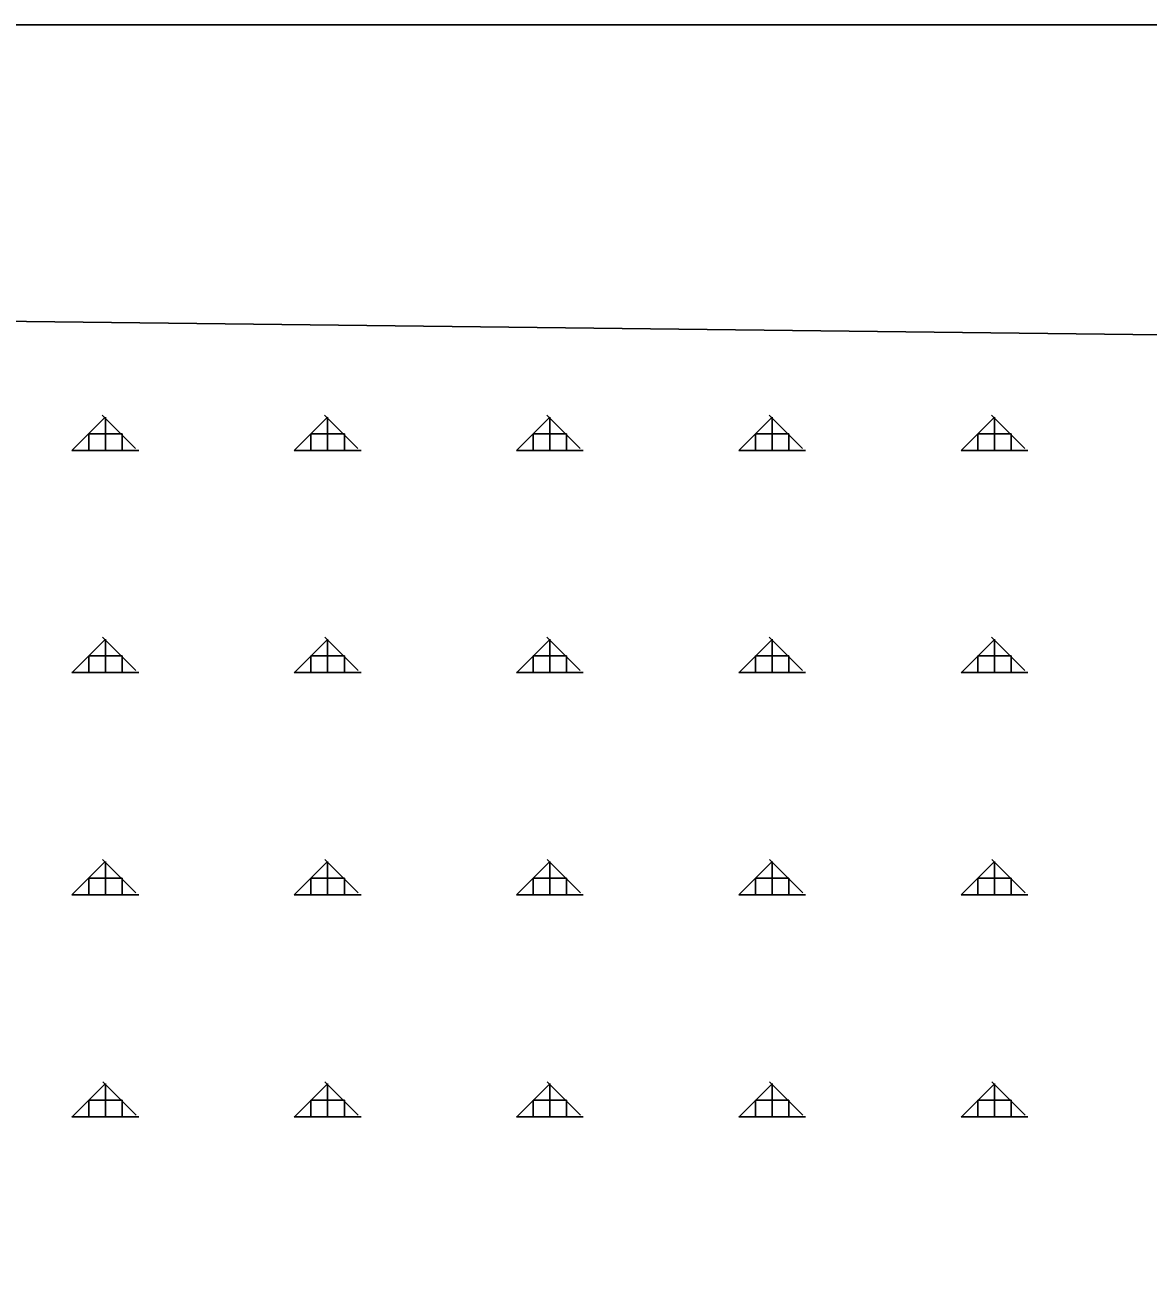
# Model space of a CAD drawing. Extents: x 410727 to 412947, y 4463506 to 4466382.
# Drawn here: x 412194.6 to 412447.2, y 4466101.2 to 4466381.6 of the extents above; entities that cross this region are included whole.
import ezdxf

# ---------------------------------------------------------------- set-up
doc = ezdxf.new("R2010")
doc.units = 0
for name, color, linetype in [('LJ_ÇERÇEVE', 7, 'Continuous'), ('PL_AYA_ORMAN', 7, 'Continuous'), ('TR_ORMAN', 7, 'Continuous')]:
    doc.layers.add(name, color=color, linetype=linetype)

msp = doc.modelspace()

# ---------------------------------------------------------------- linework, layer by layer
at = {"layer": 'LJ_ÇERÇEVE'}
msp.add_lwpolyline([(410732.32, 4466381.6), (412946.74, 4466381.6), (412946.74, 4463506.16), (410732.32, 4463506.16)], close=True, dxfattribs=at)
at = {"layer": 'PL_AYA_ORMAN'}
msp.add_lwpolyline([(412916.14, 4465784.4), (412922.18, 4466306.32), (412188.49, 4466314.92)], dxfattribs=at)
at = {"layer": 'TR_ORMAN'}
for p, q in [((412205.16, 4466285.8), (412212.66, 4466293.3)), ((412205.16, 4466285.8), (412212.66, 4466293.3)), ((412219.47, 4466286.32), (412211.97, 4466293.82)), ((412212.67, 4466285.86), (412212.67, 4466293.36)), ((412255.16, 4466285.81), (412262.66, 4466293.31)), ((412255.16, 4466285.81), (412262.66, 4466293.31)), ((412269.47, 4466286.32), (412261.97, 4466293.82)), ((412269.47, 4466286.32), (412261.97, 4466293.82)), ((412262.67, 4466285.86), (412262.67, 4466293.36)), ((412262.67, 4466285.86), (412262.67, 4466293.36)), ((412305.16, 4466285.82), (412312.66, 4466293.32)), ((412305.16, 4466285.82), (412312.66, 4466293.32)), ((412319.46, 4466286.32), (412311.96, 4466293.82)), ((412319.46, 4466286.32), (412311.96, 4466293.82)), ((412312.67, 4466285.86), (412312.67, 4466293.36)), ((412355.16, 4466285.82), (412362.66, 4466293.32)), ((412355.16, 4466285.82), (412362.66, 4466293.32)), ((412369.45, 4466286.32), (412361.95, 4466293.82)), ((412362.67, 4466285.86), (412362.67, 4466293.36)), ((412362.67, 4466285.86), (412362.67, 4466293.36)), ((412405.16, 4466285.83), (412412.66, 4466293.33)), ((412419.44, 4466286.32), (412411.94, 4466293.82)), ((412412.67, 4466285.86), (412412.67, 4466293.36)), ((412208.92, 4466285.86), (412208.92, 4466289.61)), ((412208.92, 4466289.61), (412216.42, 4466289.61)), ((412216.42, 4466285.86), (412216.42, 4466289.61)), ((412258.92, 4466285.86), (412258.92, 4466289.61)), ((412258.92, 4466285.86), (412258.92, 4466289.61)), ((412258.92, 4466289.61), (412266.42, 4466289.61)), ((412266.42, 4466285.86), (412266.42, 4466289.61)), ((412266.42, 4466285.86), (412266.42, 4466289.61)), ((412308.92, 4466285.86), (412308.92, 4466289.61)), ((412308.92, 4466285.86), (412308.92, 4466289.61)), ((412308.92, 4466289.61), (412316.42, 4466289.61)), ((412316.42, 4466285.86), (412316.42, 4466289.61)), ((412358.92, 4466285.86), (412358.92, 4466289.61)), ((412358.92, 4466285.86), (412358.92, 4466289.61)), ((412358.92, 4466289.61), (412366.42, 4466289.61)), ((412366.42, 4466285.86), (412366.42, 4466289.61)), ((412366.42, 4466285.86), (412366.42, 4466289.61)), ((412408.92, 4466285.86), (412408.92, 4466289.61)), ((412408.92, 4466289.61), (412416.42, 4466289.61)), ((412416.42, 4466285.86), (412416.42, 4466289.61)), ((412205.17, 4466285.86), (412220.17, 4466285.86)), ((412255.17, 4466285.86), (412270.17, 4466285.86)), ((412305.17, 4466285.86), (412320.17, 4466285.86)), ((412355.17, 4466285.86), (412370.17, 4466285.86)), ((412405.17, 4466285.86), (412420.17, 4466285.86)), ((412205.16, 4466235.81), (412212.66, 4466243.31)), ((412205.16, 4466235.81), (412212.66, 4466243.31)), ((412219.5, 4466236.3), (412212.01, 4466243.8)), ((412219.5, 4466236.3), (412212.01, 4466243.8)), ((412212.67, 4466235.86), (412212.67, 4466243.36)), ((412255.16, 4466235.82), (412262.66, 4466243.32)), ((412255.16, 4466235.82), (412262.66, 4466243.32)), ((412269.5, 4466236.3), (412262, 4466243.8)), ((412262.67, 4466235.86), (412262.67, 4466243.36)), ((412262.67, 4466235.86), (412262.67, 4466243.36)), ((412305.16, 4466235.82), (412312.66, 4466243.32)), ((412305.16, 4466235.82), (412312.66, 4466243.32)), ((412319.49, 4466236.3), (412311.99, 4466243.8)), ((412319.49, 4466236.3), (412311.99, 4466243.8)), ((412312.67, 4466235.86), (412312.67, 4466243.36)), ((412355.16, 4466235.83), (412362.66, 4466243.33)), ((412369.48, 4466236.3), (412361.98, 4466243.8)), ((412369.48, 4466236.3), (412361.98, 4466243.8)), ((412362.67, 4466235.86), (412362.67, 4466243.36)), ((412362.67, 4466235.86), (412362.67, 4466243.36)), ((412405.16, 4466235.84), (412412.66, 4466243.34)), ((412405.16, 4466235.84), (412412.66, 4466243.34)), ((412419.47, 4466236.3), (412411.98, 4466243.8)), ((412412.67, 4466235.86), (412412.67, 4466243.36)), ((412208.92, 4466235.86), (412208.92, 4466239.61)), ((412208.92, 4466239.61), (412216.42, 4466239.61)), ((412216.42, 4466235.86), (412216.42, 4466239.61)), ((412258.92, 4466235.86), (412258.92, 4466239.61)), ((412258.92, 4466235.86), (412258.92, 4466239.61)), ((412258.92, 4466239.61), (412266.42, 4466239.61)), ((412266.42, 4466235.86), (412266.42, 4466239.61)), ((412266.42, 4466235.86), (412266.42, 4466239.61)), ((412308.92, 4466235.86), (412308.92, 4466239.61)), ((412308.92, 4466235.86), (412308.92, 4466239.61)), ((412308.92, 4466239.61), (412316.42, 4466239.61)), ((412316.42, 4466235.86), (412316.42, 4466239.61)), ((412358.92, 4466235.86), (412358.92, 4466239.61)), ((412358.92, 4466235.86), (412358.92, 4466239.61)), ((412358.92, 4466239.61), (412366.42, 4466239.61)), ((412366.42, 4466235.86), (412366.42, 4466239.61)), ((412366.42, 4466235.86), (412366.42, 4466239.61)), ((412408.92, 4466235.86), (412408.92, 4466239.61)), ((412408.92, 4466239.61), (412416.42, 4466239.61)), ((412416.42, 4466235.86), (412416.42, 4466239.61)), ((412205.17, 4466235.86), (412220.17, 4466235.86)), ((412255.17, 4466235.86), (412270.17, 4466235.86)), ((412305.17, 4466235.86), (412320.17, 4466235.86)), ((412355.17, 4466235.86), (412370.17, 4466235.86)), ((412405.17, 4466235.86), (412420.17, 4466235.86)), ((412205.16, 4466185.82), (412212.66, 4466193.32)), ((412205.16, 4466185.82), (412212.66, 4466193.32)), ((412219.54, 4466186.27), (412212.04, 4466193.77)), ((412219.54, 4466186.27), (412212.04, 4466193.77)), ((412212.67, 4466185.86), (412212.67, 4466193.36)), ((412255.16, 4466185.82), (412262.66, 4466193.32)), ((412255.16, 4466185.82), (412262.66, 4466193.32)), ((412269.53, 4466186.27), (412262.03, 4466193.77)), ((412269.53, 4466186.27), (412262.03, 4466193.77)), ((412262.67, 4466185.86), (412262.67, 4466193.36)), ((412262.67, 4466185.86), (412262.67, 4466193.36)), ((412305.16, 4466185.83), (412312.66, 4466193.33)), ((412319.52, 4466186.27), (412312.02, 4466193.77)), ((412312.67, 4466185.86), (412312.67, 4466193.36)), ((412355.16, 4466185.84), (412362.66, 4466193.34)), ((412355.16, 4466185.84), (412362.66, 4466193.34)), ((412369.51, 4466186.27), (412362.01, 4466193.77)), ((412369.51, 4466186.27), (412362.01, 4466193.77)), ((412362.67, 4466185.86), (412362.67, 4466193.36)), ((412362.67, 4466185.86), (412362.67, 4466193.36)), ((412405.16, 4466185.85), (412412.66, 4466193.34)), ((412405.16, 4466185.85), (412412.66, 4466193.34)), ((412419.51, 4466186.27), (412412.01, 4466193.77)), ((412419.51, 4466186.27), (412412.01, 4466193.77)), ((412412.67, 4466185.86), (412412.67, 4466193.36)), ((412208.92, 4466185.86), (412208.92, 4466189.61)), ((412208.92, 4466189.61), (412216.42, 4466189.61)), ((412216.42, 4466185.86), (412216.42, 4466189.61)), ((412258.92, 4466185.86), (412258.92, 4466189.61)), ((412258.92, 4466185.86), (412258.92, 4466189.61)), ((412258.92, 4466189.61), (412266.42, 4466189.61)), ((412266.42, 4466185.86), (412266.42, 4466189.61)), ((412266.42, 4466185.86), (412266.42, 4466189.61)), ((412308.92, 4466185.86), (412308.92, 4466189.61)), ((412308.92, 4466185.86), (412308.92, 4466189.61)), ((412308.92, 4466189.61), (412316.42, 4466189.61)), ((412316.42, 4466185.86), (412316.42, 4466189.61)), ((412358.92, 4466185.86), (412358.92, 4466189.61)), ((412358.92, 4466185.86), (412358.92, 4466189.61)), ((412358.92, 4466189.61), (412366.42, 4466189.61)), ((412366.42, 4466185.86), (412366.42, 4466189.61)), ((412366.42, 4466185.86), (412366.42, 4466189.61)), ((412408.92, 4466185.86), (412408.92, 4466189.61)), ((412408.92, 4466189.61), (412416.42, 4466189.61)), ((412416.42, 4466185.86), (412416.42, 4466189.61)), ((412205.17, 4466185.86), (412220.17, 4466185.86)), ((412255.17, 4466185.86), (412270.17, 4466185.86)), ((412305.17, 4466185.86), (412320.17, 4466185.86)), ((412355.17, 4466185.86), (412370.17, 4466185.86)), ((412405.17, 4466185.86), (412420.17, 4466185.86)), ((412219.57, 4466136.25), (412212.07, 4466143.75)), ((412219.57, 4466136.25), (412212.07, 4466143.75)), ((412269.56, 4466136.25), (412262.06, 4466143.75)), ((412269.56, 4466136.25), (412262.06, 4466143.75)), ((412319.55, 4466136.25), (412312.05, 4466143.75)), ((412319.55, 4466136.25), (412312.05, 4466143.75)), ((412369.55, 4466136.25), (412362.05, 4466143.75)), ((412419.54, 4466136.25), (412412.04, 4466143.75)), ((412419.54, 4466136.25), (412412.04, 4466143.75)), ((412205.16, 4466135.83), (412212.66, 4466143.32)), ((412205.16, 4466135.83), (412212.66, 4466143.32)), ((412212.67, 4466135.86), (412212.67, 4466143.36)), ((412255.16, 4466135.83), (412262.66, 4466143.33)), ((412262.67, 4466135.86), (412262.67, 4466143.36)), ((412262.67, 4466135.86), (412262.67, 4466143.36)), ((412305.16, 4466135.84), (412312.66, 4466143.34)), ((412305.16, 4466135.84), (412312.66, 4466143.34)), ((412312.67, 4466135.86), (412312.67, 4466143.36)), ((412355.16, 4466135.85), (412362.66, 4466143.35)), ((412355.16, 4466135.85), (412362.66, 4466143.35)), ((412362.67, 4466135.86), (412362.67, 4466143.36)), ((412362.67, 4466135.86), (412362.67, 4466143.36)), ((412405.16, 4466135.85), (412412.66, 4466143.35)), ((412405.16, 4466135.85), (412412.66, 4466143.35)), ((412412.67, 4466135.86), (412412.67, 4466143.36)), ((412208.92, 4466135.86), (412208.92, 4466139.61)), ((412208.92, 4466139.61), (412216.42, 4466139.61)), ((412216.42, 4466135.86), (412216.42, 4466139.61)), ((412258.92, 4466135.86), (412258.92, 4466139.61)), ((412258.92, 4466135.86), (412258.92, 4466139.61)), ((412258.92, 4466139.61), (412266.42, 4466139.61)), ((412266.42, 4466135.86), (412266.42, 4466139.61)), ((412266.42, 4466135.86), (412266.42, 4466139.61)), ((412308.92, 4466135.86), (412308.92, 4466139.61)), ((412308.92, 4466135.86), (412308.92, 4466139.61)), ((412308.92, 4466139.61), (412316.42, 4466139.61)), ((412316.42, 4466135.86), (412316.42, 4466139.61)), ((412358.92, 4466135.86), (412358.92, 4466139.61)), ((412358.92, 4466135.86), (412358.92, 4466139.61)), ((412358.92, 4466139.61), (412366.42, 4466139.61)), ((412366.42, 4466135.86), (412366.42, 4466139.61)), ((412366.42, 4466135.86), (412366.42, 4466139.61)), ((412408.92, 4466135.86), (412408.92, 4466139.61)), ((412408.92, 4466139.61), (412416.42, 4466139.61)), ((412416.42, 4466135.86), (412416.42, 4466139.61)), ((412205.17, 4466135.86), (412220.17, 4466135.86)), ((412255.17, 4466135.86), (412270.17, 4466135.86)), ((412305.17, 4466135.86), (412320.17, 4466135.86)), ((412355.17, 4466135.86), (412370.17, 4466135.86)), ((412405.17, 4466135.86), (412420.17, 4466135.86))]:
    msp.add_line(p, q, dxfattribs=at)

doc.saveas('drawing.dxf')
